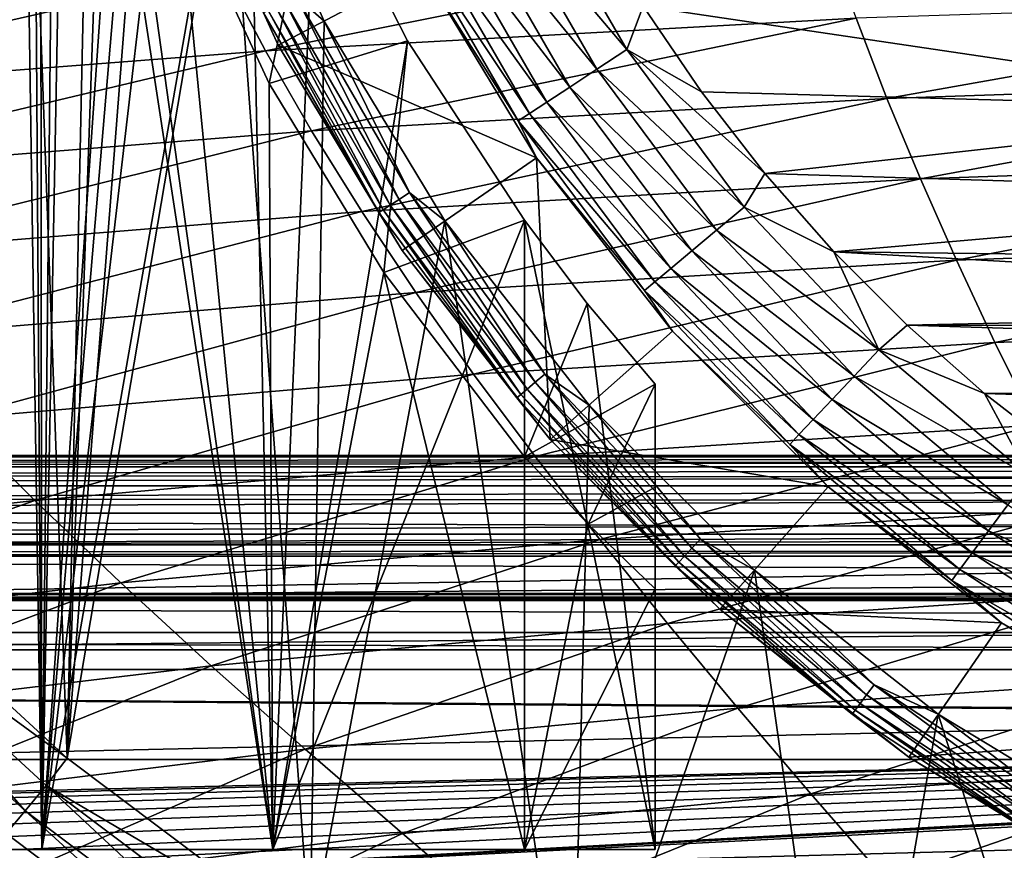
# Model space of a CAD drawing. Header units: metres. Extents: x -150 to 310, y -128 to 84.
# Tile 358 of 465: x 238.32 to 244.02, y 32.1 to 36.9. Entities that reach past the tile are written whole.
import ezdxf

# ---------------------------------------------------------------- set-up
doc = ezdxf.new("R2010")
doc.units = ezdxf.units.M
doc.layers.add('solid_26009703_SW0001_01', color=7, linetype='CONTINUOUS')

msp = doc.modelspace()

# ---------------------------------------------------------------- linework, layer by layer
at = {"layer": 'solid_26009703_SW0001_01'}
for points in [[(238.44928, 32.099998, 12.473018), (237.657089, 84.099998, 11.689745), (237.226669, 32.099998, 11.217721)], [(237.226669, 32.099998, -11.217721), (237.657089, 84.099998, -11.689745), (238.44928, 32.099998, -12.473018)], [(238.385468, 41.969818, 12.413801), (237.657089, 84.099998, 11.689745), (238.44928, 32.099998, 12.473018)], [(238.44928, 32.099998, -12.473018), (237.657089, 84.099998, -11.689745), (238.995682, 84.099998, -12.957369)], [(239.13504, 41.92757, -13.074885), (238.44928, 32.099998, -12.473018), (238.995682, 84.099998, -12.957369)], [(237.91925, 51.259144, 20), (238.59613, 32.629078, 20), (237.301361, 33.821472, 20)], [(237.91925, 51.259144, 20), (238.800003, 42.099998, 20), (238.59613, 32.629078, 20)], [(238.59613, 32.629078, 20), (238.800003, 42.099998, 20), (238.882263, 40.746456, 20)], [(238.441513, 40.925995, 12.466007), (238.385468, 41.969818, 12.413801), (238.44928, 32.099998, 12.473018)], [(239.13504, 41.92757, -13.074885), (239.199753, 40.924107, -13.128388), (238.44928, 32.099998, -12.473018)], [(238.596924, 39.863228, 12.608326), (238.441513, 40.925995, 12.466007), (238.44928, 32.099998, 12.473018)], [(239.199753, 40.924107, -13.128388), (239.361618, 39.911678, -13.2599), (238.44928, 32.099998, -12.473018)], [(238.59613, 32.629078, 20), (238.882263, 40.746456, 20), (239.125443, 39.420658, 20)], [(239.361618, 39.911678, -13.2599), (239.637131, 38.87582, -13.476315), (238.44928, 32.099998, -12.473018)], [(238.596924, 39.863228, 12.608326), (238.44928, 32.099998, 12.473018), (239.787552, 32.099998, 13.590345)], [(238.856155, 38.776711, 12.838025), (238.596924, 39.863228, 12.608326), (239.787552, 32.099998, 13.590345)], [(238.59613, 32.629078, 20), (239.125443, 39.420658, 20), (239.527969, 38.128052, 20)], [(239.637131, 38.87582, -13.476315), (239.787552, 32.099998, -13.590345), (238.44928, 32.099998, -12.473018)], [(239.637131, 38.87582, -13.476315), (240.032959, 37.823978, -13.77164), (239.787552, 32.099998, -13.590345)], [(239.243622, 37.663212, 13.164364), (238.856155, 38.776711, 12.838025), (239.787552, 32.099998, 13.590345)], [(238.59613, 32.629078, 20), (239.527969, 38.128052, 20), (240.001968, 31.571615, 20)], [(240.083435, 36.894657, 20), (239.527969, 38.128052, 20), (239.921921, 37.038601, 19.989779)], [(240.001968, 31.571615, 20), (239.527969, 38.128052, 20), (240.083435, 36.894657, 20)], [(239.247314, 38.022045, 19.700001), (239.24736, 38.021931, 18), (239.817276, 36.755657, 18)], [(239.817261, 36.755684, 19.700001), (239.247314, 38.022045, 19.700001), (239.817276, 36.755657, 18)], [(239.732285, 36.943359, 19.777342), (239.247314, 38.022045, 19.700001), (239.817261, 36.755684, 19.700001)], [(240.653198, 37.19442, -9.0349), (239.817276, 36.755657, 18), (239.24736, 38.021931, 18)], [(240.032959, 37.823978, -13.77164), (239.243622, 37.663212, 13.164364), (239.766556, 36.53318, 13.574856)], [(240.032959, 37.823978, -13.77164), (239.766556, 36.53318, 13.574856), (240.565628, 36.781345, -14.141871)], [(240.032959, 37.823978, -13.77164), (240.565628, 36.781345, -14.141871), (239.787552, 32.099998, -13.590345)], [(239.766556, 36.53318, 13.574856), (239.243622, 37.663212, 13.164364), (239.787552, 32.099998, 13.590345)], [(241.080994, 37.620708, -9.905623), (241.266418, 37.713833, -9.976264), (241.834686, 36.729584, -9.976264)], [(241.834686, 36.729584, -9.976264), (241.266418, 37.713833, -9.976264), (241.929977, 36.981766, -10)], [(240.913788, 37.536728, -9.791473), (241.080994, 37.620708, -9.905623), (241.661316, 36.615562, -9.905623)], [(241.661316, 36.615562, -9.905623), (241.080994, 37.620708, -9.905623), (241.834686, 36.729584, -9.976264)], [(240.772812, 37.465927, -9.639297), (240.913788, 37.536728, -9.791473), (241.50499, 36.512741, -9.791473)], [(241.50499, 36.512741, -9.791473), (240.913788, 37.536728, -9.791473), (241.661316, 36.615562, -9.905623)], [(240.664841, 37.411709, -9.456406), (240.772812, 37.465927, -9.639297), (241.373184, 36.426052, -9.639297)], [(241.373184, 36.426052, -9.639297), (240.772812, 37.465927, -9.639297), (241.50499, 36.512741, -9.791473)], [(240.595078, 37.376675, -9.251587), (240.664841, 37.411709, -9.456406), (241.272247, 36.359665, -9.456406)], [(241.207016, 36.316769, -9.251587), (240.653198, 37.19442, -9.0349), (240.595078, 37.376675, -9.251587)], [(241.207016, 36.316769, -9.251587), (240.595078, 37.376675, -9.251587), (241.272247, 36.359665, -9.456406)], [(241.272247, 36.359665, -9.456406), (240.664841, 37.411709, -9.456406), (241.373184, 36.426052, -9.639297)], [(239.503418, 37.18232, 223.35112), (239.745117, 36.722069, 224.755173), (243.001648, 37.370857, 223.089645)], [(239.745117, 36.722069, 224.755173), (243.162781, 36.910828, 224.480423), (243.001648, 37.370857, 223.089645)], [(236.008469, 36.918476, 223.717239), (236.330688, 36.457912, 225.139877), (239.503418, 37.18232, 223.35112)], [(236.330688, 36.457912, 225.139877), (239.745117, 36.722069, 224.755173), (239.503418, 37.18232, 223.35112)], [(240.653198, 37.19442, -9.0349), (241.312653, 36.103554, -9.0349), (239.817276, 36.755657, 18)], [(241.207016, 36.316769, -9.251587), (241.312653, 36.103554, -9.0349), (240.653198, 37.19442, -9.0349)], [(240.517151, 35.863037, 19.959768), (239.921921, 37.038601, 19.989779), (239.857208, 37.0061, 19.959768)], [(240.083435, 36.894657, 20), (239.921921, 37.038601, 19.989779), (240.577667, 35.902832, 19.989779)], [(240.517151, 35.863037, 19.959768), (240.577667, 35.902832, 19.989779), (239.921921, 37.038601, 19.989779)], [(239.801651, 36.978195, 19.912022), (239.759033, 36.956795, 19.849796), (240.425369, 35.80267, 19.849796)], [(239.857208, 37.0061, 19.959768), (239.801651, 36.978195, 19.912022), (240.46521, 35.828869, 19.912022)], [(240.46521, 35.828869, 19.912022), (239.801651, 36.978195, 19.912022), (240.425369, 35.80267, 19.849796)], [(240.517151, 35.863037, 19.959768), (239.857208, 37.0061, 19.959768), (240.46521, 35.828869, 19.912022)], [(241.834686, 36.729584, -9.976264), (241.929977, 36.981766, -10), (242.266449, 36.485775, -10)], [(245.223022, 36.983772, -10), (245.962387, 36.382114, -10), (241.929977, 36.981766, -10)], [(245.962387, 36.382114, -10), (242.266449, 36.485775, -10), (241.929977, 36.981766, -10)], [(243.162781, 36.910828, 224.480423), (243.340317, 36.447605, 225.867371), (246.582581, 37.024075, 224.315628)], [(243.340317, 36.447605, 225.867371), (246.67131, 36.560699, 225.695572), (246.582581, 37.024075, 224.315628)], [(239.759033, 36.956795, 19.849796), (239.732285, 36.943359, 19.777342), (240.40036, 35.786221, 19.777342)], [(240.40036, 35.786221, 19.777342), (239.732285, 36.943359, 19.777342), (239.817261, 36.755684, 19.700001)], [(240.425369, 35.80267, 19.849796), (239.759033, 36.956795, 19.849796), (240.40036, 35.786221, 19.777342)], [(239.745117, 36.722069, 224.755173), (240.011414, 36.25909, 226.153793), (243.162781, 36.910828, 224.480423)], [(240.001968, 31.571615, 20), (240.083435, 36.894657, 20), (240.78212, 35.738667, 20)], [(240.011414, 36.25909, 226.153793), (243.340317, 36.447605, 225.867371), (243.162781, 36.910828, 224.480423)], [(240.78212, 35.738667, 20), (240.083435, 36.894657, 20), (240.577667, 35.902832, 19.989779)], [(240.565628, 36.781345, -14.141871), (239.766556, 36.53318, 13.574856), (240.428848, 35.439709, 14.049659)], [(240.565628, 36.781345, -14.141871), (241.242432, 35.743221, -14.570685), (239.787552, 32.099998, -13.590345)], [(239.817261, 36.755684, 19.700001), (239.817276, 36.755657, 18), (240.535614, 35.567352, 18)], [(240.53569, 35.567257, 19.700001), (239.817261, 36.755684, 19.700001), (240.535614, 35.567352, 18)], [(240.40036, 35.786221, 19.777342), (239.817261, 36.755684, 19.700001), (240.53569, 35.567257, 19.700001)], [(241.312653, 36.103554, -9.0349), (240.535614, 35.567352, 18), (239.817276, 36.755657, 18)], [(240.565628, 36.781345, -14.141871), (240.428848, 35.439709, 14.049659), (241.242432, 35.743221, -14.570685)], [(236.330688, 36.457912, 225.139877), (236.685699, 35.995274, 226.554855), (239.745117, 36.722069, 224.755173)], [(236.685699, 35.995274, 226.554855), (240.011414, 36.25909, 226.153793), (239.745117, 36.722069, 224.755173)], [(241.661316, 36.615562, -9.905623), (241.834686, 36.729584, -9.976264), (242.513367, 35.817963, -9.976264)], [(241.834686, 36.729584, -9.976264), (242.266449, 36.485775, -10), (242.633835, 36.012222, -10)], [(242.513367, 35.817963, -9.976264), (241.834686, 36.729584, -9.976264), (242.633835, 36.012222, -10)], [(241.50499, 36.512741, -9.791473), (241.661316, 36.615562, -9.905623), (242.354401, 35.684586, -9.905623)], [(242.354401, 35.684586, -9.905623), (241.661316, 36.615562, -9.905623), (242.513367, 35.817963, -9.976264)], [(240.428848, 35.439709, 14.049659), (239.766556, 36.53318, 13.574856), (239.787552, 32.099998, 13.590345)], [(243.340317, 36.447605, 225.867371), (243.533646, 35.980865, 227.250427), (246.67131, 36.560699, 225.695572)], [(243.533646, 35.980865, 227.250427), (246.767944, 36.093498, 227.072662), (246.67131, 36.560699, 225.695572)], [(241.373184, 36.426052, -9.639297), (241.50499, 36.512741, -9.791473), (242.21106, 35.564308, -9.791473)], [(242.21106, 35.564308, -9.791473), (241.50499, 36.512741, -9.791473), (242.354401, 35.684586, -9.905623)], [(245.962387, 36.382114, -10), (242.633835, 36.012222, -10), (242.266449, 36.485775, -10)], [(240.011414, 36.25909, 226.153793), (240.301422, 35.793114, 227.546768), (243.340317, 36.447605, 225.867371)], [(240.301422, 35.793114, 227.546768), (243.533646, 35.980865, 227.250427), (243.340317, 36.447605, 225.867371)], [(241.272247, 36.359665, -9.456406), (241.373184, 36.426052, -9.639297), (242.09021, 35.462902, -9.639297)], [(242.09021, 35.462902, -9.639297), (241.373184, 36.426052, -9.639297), (242.21106, 35.564308, -9.791473)], [(241.207016, 36.316769, -9.251587), (241.272247, 36.359665, -9.456406), (241.997665, 35.385246, -9.456406)], [(241.997665, 35.385246, -9.456406), (241.272247, 36.359665, -9.456406), (242.09021, 35.462902, -9.639297)], [(245.962387, 36.382114, -10), (246.780563, 35.884369, -10), (242.633835, 36.012222, -10)], [(241.937866, 35.335068, -9.251587), (241.312653, 36.103554, -9.0349), (241.207016, 36.316769, -9.251587)], [(241.937866, 35.335068, -9.251587), (241.207016, 36.316769, -9.251587), (241.997665, 35.385246, -9.456406)], [(236.685699, 35.995274, 226.554855), (237.072311, 35.530354, 227.9617), (240.011414, 36.25909, 226.153793)], [(237.072311, 35.530354, 227.9617), (240.301422, 35.793114, 227.546768), (240.011414, 36.25909, 226.153793)], [(241.312653, 36.103554, -9.0349), (241.39209, 34.474125, 18), (240.535614, 35.567352, 18)], [(241.312653, 36.103554, -9.0349), (242.098785, 35.100128, -9.0349), (241.39209, 34.474125, 18)], [(241.937866, 35.335068, -9.251587), (242.098785, 35.100128, -9.0349), (241.312653, 36.103554, -9.0349)], [(243.533646, 35.980865, 227.250427), (243.742188, 35.510296, 228.629486), (246.767944, 36.093498, 227.072662)], [(243.742188, 35.510296, 228.629486), (246.872162, 35.622131, 228.44693), (246.767944, 36.093498, 227.072662)], [(242.513367, 35.817963, -9.976264), (242.633835, 36.012222, -10), (243.032166, 35.560192, -10)], [(246.780563, 35.884369, -10), (243.032166, 35.560192, -10), (242.633835, 36.012222, -10)], [(240.301422, 35.793114, 227.546768), (240.614212, 35.323864, 228.933807), (243.533646, 35.980865, 227.250427)], [(240.614212, 35.323864, 228.933807), (243.742188, 35.510296, 228.629486), (243.533646, 35.980865, 227.250427)], [(241.305344, 34.804317, 19.959768), (240.577667, 35.902832, 19.989779), (240.517151, 35.863037, 19.959768)], [(240.78212, 35.738667, 20), (240.577667, 35.902832, 19.989779), (241.360825, 34.850868, 19.989779)], [(241.305344, 34.804317, 19.959768), (241.360825, 34.850868, 19.989779), (240.577667, 35.902832, 19.989779)], [(240.517151, 35.863037, 19.959768), (240.46521, 35.828869, 19.912022), (241.257721, 34.764351, 19.912022)], [(241.305344, 34.804317, 19.959768), (240.517151, 35.863037, 19.959768), (241.257721, 34.764351, 19.912022)], [(246.780563, 35.884369, -10), (247.655838, 35.504612, -10), (243.032166, 35.560192, -10)], [(237.072311, 35.530354, 227.9617), (237.489304, 35.06295, 229.359924), (240.301422, 35.793114, 227.546768)], [(237.489304, 35.06295, 229.359924), (240.614212, 35.323864, 228.933807), (240.301422, 35.793114, 227.546768)], [(240.425369, 35.80267, 19.849796), (240.40036, 35.786221, 19.777342), (241.198257, 34.714462, 19.777342)], [(241.198257, 34.714462, 19.777342), (240.40036, 35.786221, 19.777342), (240.53569, 35.567257, 19.700001)], [(240.46521, 35.828869, 19.912022), (240.425369, 35.80267, 19.849796), (241.221191, 34.733704, 19.849796)], [(241.221191, 34.733704, 19.849796), (240.425369, 35.80267, 19.849796), (241.198257, 34.714462, 19.777342)], [(241.257721, 34.764351, 19.912022), (240.46521, 35.828869, 19.912022), (241.221191, 34.733704, 19.849796)], [(242.354401, 35.684586, -9.905623), (242.513367, 35.817963, -9.976264), (243.293274, 34.991295, -9.976264)], [(243.293274, 34.991295, -9.976264), (242.513367, 35.817963, -9.976264), (243.032166, 35.560192, -10)], [(241.242432, 35.743221, -14.570685), (241.242432, 32.099998, -14.570685), (239.787552, 32.099998, -13.590345)], [(240.001968, 31.571615, 20), (240.78212, 35.738667, 20), (241.51738, 30.650194, 20)], [(241.242432, 35.743221, -14.570685), (240.428848, 35.439709, 14.049659), (241.242432, 34.373852, 14.570685)], [(241.617172, 34.672512, 20), (240.78212, 35.738667, 20), (241.360825, 34.850868, 19.989779)], [(241.51738, 30.650194, 20), (240.78212, 35.738667, 20), (241.617172, 34.672512, 20)], [(241.242432, 35.743221, -14.570685), (242, 32.099998, -14.142136), (241.242432, 32.099998, -14.570685)], [(241.606247, 35.260426, -14.364875), (242, 32.099998, -14.142136), (241.242432, 35.743221, -14.570685)], [(241.606247, 35.260426, -14.364875), (241.242432, 35.743221, -14.570685), (241.242432, 34.373852, 14.570685)], [(242.21106, 35.564308, -9.791473), (242.354401, 35.684586, -9.905623), (243.150894, 34.840366, -9.905623)], [(243.150894, 34.840366, -9.905623), (242.354401, 35.684586, -9.905623), (243.293274, 34.991295, -9.976264)], [(243.742188, 35.510296, 228.629486), (243.965317, 35.035572, 230.004517), (246.872162, 35.622131, 228.44693)], [(243.965317, 35.035572, 230.004517), (246.983688, 35.146244, 229.818436), (246.872162, 35.622131, 228.44693)], [(240.53569, 35.567257, 19.700001), (240.535614, 35.567352, 18), (241.39209, 34.474125, 18)], [(241.39212, 34.474091, 19.700001), (240.53569, 35.567257, 19.700001), (241.39209, 34.474125, 18)], [(241.198257, 34.714462, 19.777342), (240.53569, 35.567257, 19.700001), (241.39212, 34.474091, 19.700001)], [(242.09021, 35.462902, -9.639297), (242.21106, 35.564308, -9.791473), (243.022476, 34.704258, -9.791473)], [(243.022476, 34.704258, -9.791473), (242.21106, 35.564308, -9.791473), (243.150894, 34.840366, -9.905623)], [(248.574966, 35.246628, -10), (243.456741, 35.134941, -10), (243.032166, 35.560192, -10)], [(243.293274, 34.991295, -9.976264), (243.032166, 35.560192, -10), (243.456741, 35.134941, -10)], [(247.655838, 35.504612, -10), (248.574966, 35.246628, -10), (243.032166, 35.560192, -10)], [(240.614212, 35.323864, 228.933807), (240.948898, 34.851074, 230.314713), (243.742188, 35.510296, 228.629486)], [(240.948898, 34.851074, 230.314713), (243.965317, 35.035572, 230.004517), (243.742188, 35.510296, 228.629486)], [(240.428848, 35.439709, 14.049659), (239.787552, 32.099998, 13.590345), (241.242432, 32.099998, 14.570685)], [(241.242432, 34.373852, 14.570685), (240.428848, 35.439709, 14.049659), (241.242432, 32.099998, 14.570685)], [(241.997665, 35.385246, -9.456406), (242.09021, 35.462902, -9.639297), (242.914215, 34.589512, -9.639297)], [(242.914215, 34.589512, -9.639297), (242.09021, 35.462902, -9.639297), (243.022476, 34.704258, -9.791473)], [(241.937866, 35.335068, -9.251587), (241.997665, 35.385246, -9.456406), (242.831314, 34.501637, -9.456406)], [(242.831314, 34.501637, -9.456406), (241.997665, 35.385246, -9.456406), (242.914215, 34.589512, -9.639297)], [(237.489304, 35.06295, 229.359924), (237.935471, 34.592857, 230.749069), (240.614212, 35.323864, 228.933807)], [(237.935471, 34.592857, 230.749069), (240.948898, 34.851074, 230.314713), (240.614212, 35.323864, 228.933807)], [(242.77774, 34.444855, -9.251587), (242.098785, 35.100128, -9.0349), (241.937866, 35.335068, -9.251587)], [(242.77774, 34.444855, -9.251587), (241.937866, 35.335068, -9.251587), (242.831314, 34.501637, -9.456406)], [(242, 34.79406, -14.142136), (241.606247, 35.260426, -14.364875), (241.242432, 34.373852, 14.570685)], [(242, 34.79406, -14.142136), (242, 32.099998, -14.142136), (241.606247, 35.260426, -14.364875)], [(248.574966, 35.246628, -10), (249.523422, 35.116539, -10), (243.456741, 35.134941, -10)], [(242.098785, 35.100128, -9.0349), (243.000137, 34.19878, -9.0349), (241.39209, 34.474125, 18)], [(242.77774, 34.444855, -9.251587), (243.000137, 34.19878, -9.0349), (242.098785, 35.100128, -9.0349)], [(243.293274, 34.991295, -9.976264), (243.456741, 35.134941, -10), (243.905365, 34.739342, -10)], [(256.094635, 34.739342, -10), (243.905365, 34.739342, -10), (243.456741, 35.134941, -10)], [(249.523422, 35.116539, -10), (256.094635, 34.739342, -10), (243.456741, 35.134941, -10)], [(243.965317, 35.035572, 230.004517), (244.202209, 34.55637, 231.375443), (246.983688, 35.146244, 229.818436)], [(240.948898, 34.851074, 230.314713), (241.30423, 34.374454, 231.689285), (243.965317, 35.035572, 230.004517)], [(241.30423, 34.374454, 231.689285), (244.202209, 34.55637, 231.375443), (243.965317, 35.035572, 230.004517)], [(243.150894, 34.840366, -9.905623), (243.293274, 34.991295, -9.976264), (244.163895, 34.260757, -9.976264)], [(244.163895, 34.260757, -9.976264), (243.293274, 34.991295, -9.976264), (243.905365, 34.739342, -10)], [(237.935471, 34.592857, 230.749069), (238.409164, 34.119846, 232.128738), (240.948898, 34.851074, 230.314713)], [(238.409164, 34.119846, 232.128738), (241.30423, 34.374454, 231.689285), (240.948898, 34.851074, 230.314713)], [(242.211105, 33.844261, 19.959768), (241.360825, 34.850868, 19.989779), (241.305344, 34.804317, 19.959768)], [(241.617172, 34.672512, 20), (241.360825, 34.850868, 19.989779), (242.260803, 33.896938, 19.989779)], [(242.211105, 33.844261, 19.959768), (242.260803, 33.896938, 19.989779), (241.360825, 34.850868, 19.989779)], [(243.022476, 34.704258, -9.791473), (243.150894, 34.840366, -9.905623), (244.039993, 34.094318, -9.905623)], [(244.039993, 34.094318, -9.905623), (243.150894, 34.840366, -9.905623), (244.163895, 34.260757, -9.976264)], [(241.257721, 34.764351, 19.912022), (241.221191, 34.733704, 19.849796), (242.135727, 33.764351, 19.849796)], [(241.610764, 33.984207, 14.362322), (242, 34.79406, -14.142136), (241.242432, 34.373852, 14.570685)], [(241.305344, 34.804317, 19.959768), (241.257721, 34.764351, 19.912022), (242.168442, 33.799034, 19.912022)], [(242.168442, 33.799034, 19.912022), (241.257721, 34.764351, 19.912022), (242.135727, 33.764351, 19.849796)], [(242.211105, 33.844261, 19.959768), (241.305344, 34.804317, 19.959768), (242.168442, 33.799034, 19.912022)], [(241.610764, 33.984207, 14.362322), (242, 34.197071, -0.160637), (242, 34.79406, -14.142136)], [(242, 34.197071, -0.160637), (242, 32.099998, -14.142136), (242, 34.79406, -14.142136)], [(241.221191, 34.733704, 19.849796), (241.198257, 34.714462, 19.777342), (242.115173, 33.74258, 19.777342)], [(242.115173, 33.74258, 19.777342), (241.198257, 34.714462, 19.777342), (241.39212, 34.474091, 19.700001)], [(242.135727, 33.764351, 19.849796), (241.221191, 34.733704, 19.849796), (242.115173, 33.74258, 19.777342)], [(242.914215, 34.589512, -9.639297), (243.022476, 34.704258, -9.791473), (243.928253, 33.944225, -9.791473)], [(243.928253, 33.944225, -9.791473), (243.022476, 34.704258, -9.791473), (244.039993, 34.094318, -9.905623)], [(255.618942, 34.370411, -10), (244.381058, 34.370411, -10), (243.905365, 34.739342, -10)], [(244.163895, 34.260757, -9.976264), (243.905365, 34.739342, -10), (244.381058, 34.370411, -10)], [(256.094635, 34.739342, -10), (255.618942, 34.370411, -10), (243.905365, 34.739342, -10)], [(241.51738, 30.650194, 20), (241.617172, 34.672512, 20), (242.573547, 33.716602, 20)], [(242.573547, 33.716602, 20), (241.617172, 34.672512, 20), (242.260803, 33.896938, 19.989779)], [(235.518005, 33.792648, 232.693787), (238.409164, 34.119846, 232.128738), (237.935471, 34.592857, 230.749069)], [(242.831314, 34.501637, -9.456406), (242.914215, 34.589512, -9.639297), (243.834045, 33.817684, -9.639297)], [(243.834045, 33.817684, -9.639297), (242.914215, 34.589512, -9.639297), (243.928253, 33.944225, -9.791473)], [(241.30423, 34.374454, 231.689285), (241.678619, 33.893707, 233.057419), (244.202209, 34.55637, 231.375443)], [(241.678619, 33.893707, 233.057419), (244.451797, 34.072365, 232.742279), (244.202209, 34.55637, 231.375443)], [(241.39212, 34.474091, 19.700001), (241.39209, 34.474125, 18), (242.37413, 33.492096, 18)], [(243.000137, 34.19878, -9.0349), (242.37413, 33.492096, 18), (241.39209, 34.474125, 18)], [(242.374084, 33.492126, 19.700001), (241.39212, 34.474091, 19.700001), (242.37413, 33.492096, 18)], [(242.115173, 33.74258, 19.777342), (241.39212, 34.474091, 19.700001), (242.374084, 33.492126, 19.700001)], [(242.77774, 34.444855, -9.251587), (242.831314, 34.501637, -9.456406), (243.761902, 33.720779, -9.456406)], [(243.761902, 33.720779, -9.456406), (242.831314, 34.501637, -9.456406), (243.834045, 33.817684, -9.639297)], [(243.715286, 33.658165, -9.251587), (243.000137, 34.19878, -9.0349), (242.77774, 34.444855, -9.251587)], [(243.715286, 33.658165, -9.251587), (242.77774, 34.444855, -9.251587), (243.761902, 33.720779, -9.456406)], [(227.6474, 34.314499, 137.696564), (229.256088, 34.373852, 136.141403), (270.743927, 34.373848, 136.141449)], [(227.6474, 34.314499, 137.696564), (270.743927, 34.373848, 136.141449), (272.352661, 34.314495, 137.696625)], [(229.256088, 34.373852, 136.141403), (230.582535, 34.380898, 134.585037), (270.743927, 34.373848, 136.141449)], [(230.582535, 34.380898, 134.585037), (269.41745, 34.380898, 134.585037), (270.743927, 34.373848, 136.141449)], [(231.504959, 34.346169, 133.272812), (269.41745, 34.380898, 134.585037), (230.582535, 34.380898, 134.585037)], [(231.504959, 34.346169, 133.272812), (268.296295, 34.332218, 132.95636), (269.41745, 34.380898, 134.585037)], [(238.409164, 34.119846, 232.128738), (238.908249, 33.643661, 233.498672), (241.30423, 34.374454, 231.689285)], [(238.908249, 33.643661, 233.498672), (241.678619, 33.893707, 233.057419), (241.30423, 34.374454, 231.689285)], [(241.610764, 33.984207, 14.362322), (241.242432, 34.373852, 14.570685), (241.242432, 32.099998, 14.570685)], [(225.746277, 34.204208, 139.234207), (227.6474, 34.314499, 137.696564), (272.352661, 34.314495, 137.696625)], [(225.746277, 34.204208, 139.234207), (272.352661, 34.314495, 137.696625), (274.253784, 34.204205, 139.234268)], [(231.504959, 34.346169, 133.272812), (232.318726, 34.268024, 131.87326), (268.296295, 34.332218, 132.95636)], [(232.318726, 34.268024, 131.87326), (267.447449, 34.233112, 131.414093), (268.296295, 34.332218, 132.95636)], [(232.318726, 34.268024, 131.87326), (233.056046, 34.134136, 130.346451), (267.447449, 34.233112, 131.414093)], [(223.542557, 34.046326, 140.738251), (225.746277, 34.204208, 139.234207), (274.253784, 34.204205, 139.234268)], [(223.542557, 34.046326, 140.738251), (274.253784, 34.204205, 139.234268), (276.457489, 34.046322, 140.738281)], [(233.056046, 34.134136, 130.346451), (266.782776, 34.094315, 129.979233), (267.447449, 34.233112, 131.414093)], [(241.610764, 33.984207, 14.362322), (242, 33.609165, 14.142136), (242, 34.197071, -0.160637)], [(242, 33.609165, 14.142136), (242, 32.099998, -14.142136), (242, 34.197071, -0.160637)], [(243.000137, 34.19878, -9.0349), (244.003555, 33.412647, -9.0349), (242.37413, 33.492096, 18)], [(243.715286, 33.658165, -9.251587), (244.003555, 33.412647, -9.0349), (243.000137, 34.19878, -9.0349)], [(233.056046, 34.134136, 130.346451), (233.749176, 33.925819, 128.653641), (266.782776, 34.094315, 129.979233)], [(233.749176, 33.925819, 128.653641), (249.999832, 33.925819, 128.653641), (266.782776, 34.094315, 129.979233)], [(235.518005, 33.792648, 232.693787), (236.141678, 33.322315, 234.066071), (238.409164, 34.119846, 232.128738)], [(236.141678, 33.322315, 234.066071), (238.908249, 33.643661, 233.498672), (238.409164, 34.119846, 232.128738)], [(241.678619, 33.893707, 233.057419), (242.070465, 33.408531, 234.418991), (244.451797, 34.072365, 232.742279)], [(242.070465, 33.408531, 234.418991), (244.713043, 33.583214, 234.104996), (244.451797, 34.072365, 232.742279)], [(243.928253, 33.944225, -9.791473), (244.039993, 34.094318, -9.905623), (245.009689, 33.456535, -9.905623)], [(220.753189, 33.818741, 142.368561), (223.542557, 34.046326, 140.738251), (279.031219, 33.83704, 142.251602)], [(223.542557, 34.046326, 140.738251), (276.457489, 34.046322, 140.738281), (279.031219, 33.83704, 142.251602)], [(241.610764, 33.984207, 14.362322), (241.242432, 32.099998, 14.570685), (242, 33.609165, 14.142136)], [(233.911682, 33.863125, 128.220856), (249.999832, 33.925819, 128.653641), (233.749176, 33.925819, 128.653641)], [(233.911682, 33.863125, 128.220856), (266.088806, 33.863132, 128.220917), (266.250854, 33.925819, 128.653641)], [(233.911682, 33.863125, 128.220856), (266.250854, 33.925819, 128.653641), (249.999832, 33.925819, 128.653641)], [(243.834045, 33.817684, -9.639297), (243.928253, 33.944225, -9.791473), (244.916138, 33.294483, -9.791473)], [(244.916138, 33.294483, -9.791473), (243.928253, 33.944225, -9.791473), (245.009689, 33.456535, -9.905623)], [(233.911682, 33.863125, 128.220856), (234.073685, 33.797848, 127.788521), (266.088806, 33.863132, 128.220917)], [(234.073685, 33.797848, 127.788521), (250, 33.797848, 127.788521), (266.088806, 33.863132, 128.220917)], [(238.908249, 33.643661, 233.498672), (239.430618, 33.164036, 234.858643), (241.678619, 33.893707, 233.057419)], [(239.430618, 33.164036, 234.858643), (242.070465, 33.408531, 234.418991), (241.678619, 33.893707, 233.057419)], [(242.211105, 33.844261, 19.959768), (242.168442, 33.799034, 19.912022), (243.185074, 32.945976, 19.912022)], [(243.222214, 32.995846, 19.959768), (242.260803, 33.896938, 19.989779), (242.211105, 33.844261, 19.959768)], [(243.222214, 32.995846, 19.959768), (242.211105, 33.844261, 19.959768), (243.185074, 32.945976, 19.912022)], [(242.573547, 33.716602, 20), (242.260803, 33.896938, 19.989779), (243.265457, 33.05394, 19.989779)], [(243.222214, 32.995846, 19.959768), (243.265457, 33.05394, 19.989779), (242.260803, 33.896938, 19.989779)], [(220.753189, 33.818741, 142.368561), (281.85083, 33.581394, 143.738922), (218.184708, 33.581394, 143.738922)], [(220.753189, 33.818741, 142.368561), (279.031219, 33.83704, 142.251602), (281.85083, 33.581394, 143.738922)], [(234.656509, 33.545372, 126.257912), (250, 33.797848, 127.788521), (234.073685, 33.797848, 127.788521)], [(234.656509, 33.545372, 126.257912), (265.343018, 33.545162, 126.256714), (265.926392, 33.797848, 127.788521)], [(234.656509, 33.545372, 126.257912), (265.926392, 33.797848, 127.788521), (250, 33.797848, 127.788521)], [(237.301361, 33.821472, 20), (238.59613, 32.629078, 20), (237.161575, 33.679359, 20.022345)], [(242.168442, 33.799034, 19.912022), (242.135727, 33.764351, 19.849796), (243.156601, 32.907726, 19.849796)], [(243.185074, 32.945976, 19.912022), (242.168442, 33.799034, 19.912022), (243.156601, 32.907726, 19.849796)], [(243.761902, 33.720779, -9.456406), (243.834045, 33.817684, -9.639297), (244.83725, 33.157864, -9.639297)], [(244.83725, 33.157864, -9.639297), (243.834045, 33.817684, -9.639297), (244.916138, 33.294483, -9.791473)], [(242.135727, 33.764351, 19.849796), (242.115173, 33.74258, 19.777342), (243.138733, 32.883717, 19.777342)], [(243.138733, 32.883717, 19.777342), (242.115173, 33.74258, 19.777342), (242.374084, 33.492126, 19.700001)], [(243.156601, 32.907726, 19.849796), (242.135727, 33.764351, 19.849796), (243.138733, 32.883717, 19.777342)], [(237.161575, 33.679359, 20.022345), (238.353806, 32.323879, 20.088846), (237.026642, 33.546597, 20.088219)], [(237.161575, 33.679359, 20.022345), (238.475769, 32.470352, 20.022346), (238.353806, 32.323879, 20.088846)], [(238.59613, 32.629078, 20), (238.475769, 32.470352, 20.022346), (237.161575, 33.679359, 20.022345)], [(241.51738, 30.650194, 20), (242.573547, 33.716602, 20), (243.116791, 29.884842, 20)], [(243.636841, 32.883347, 20), (242.573547, 33.716602, 20), (243.265457, 33.05394, 19.989779)], [(243.116791, 29.884842, 20), (242.573547, 33.716602, 20), (243.636841, 32.883347, 20)], [(243.715286, 33.658165, -9.251587), (243.761902, 33.720779, -9.456406), (244.776855, 33.053238, -9.456406)], [(244.776855, 33.053238, -9.456406), (243.761902, 33.720779, -9.456406), (244.83725, 33.157864, -9.639297)], [(236.141678, 33.322315, 234.066071), (236.794434, 32.849823, 235.423981), (238.908249, 33.643661, 233.498672)], [(236.794434, 32.849823, 235.423981), (239.430618, 33.164036, 234.858643), (238.908249, 33.643661, 233.498672)], [(244.737823, 32.985634, -9.251587), (244.003555, 33.412647, -9.0349), (243.715286, 33.658165, -9.251587)], [(244.737823, 32.985634, -9.251587), (243.715286, 33.658165, -9.251587), (244.776855, 33.053238, -9.456406)], [(217.744492, 33.542385, 143.9431), (217.965561, 33.56163, 143.842987), (282.255432, 33.542393, 143.943069)], [(217.965561, 33.56163, 143.842987), (218.184708, 33.581394, 143.738922), (282.053345, 33.561947, 143.841324)], [(217.965561, 33.56163, 143.842987), (282.053345, 33.561947, 143.841324), (282.255432, 33.542393, 143.943069)], [(218.184708, 33.581394, 143.738922), (281.85083, 33.581394, 143.738922), (282.053345, 33.561947, 143.841324)], [(242, 33.609165, 14.142136), (241.242432, 32.099998, 14.570685), (242, 32.099998, 14.142136)], [(242, 33.609165, 14.142136), (242, 32.099998, 14.142136), (242, 32.099998, -14.142136)], [(242.070465, 33.408531, 234.418991), (242.47818, 32.918621, 235.773895), (244.713043, 33.583214, 234.104996)], [(242.47818, 32.918621, 235.773895), (244.984863, 33.088593, 235.463577), (244.713043, 33.583214, 234.104996)], [(216.006058, 33.355789, 144.858429), (217.744492, 33.542385, 143.9431), (283.994232, 33.355755, 144.858582)], [(217.744492, 33.542385, 143.9431), (282.255432, 33.542393, 143.943069), (283.994232, 33.355755, 144.858582)], [(234.656509, 33.545372, 126.257912), (235.272385, 33.256634, 124.713936), (265.343018, 33.545162, 126.256714)], [(235.272385, 33.256634, 124.713936), (264.727631, 33.256634, 124.713936), (265.343018, 33.545162, 126.256714)], [(237.026642, 33.546597, 20.088219), (238.353806, 32.323879, 20.088846), (238.2444, 32.192482, 20.196152)], [(243.467255, 32.635685, 19.700001), (242.374084, 33.492126, 19.700001), (242.37413, 33.492096, 18)], [(243.138733, 32.883717, 19.777342), (242.374084, 33.492126, 19.700001), (243.467255, 32.635685, 19.700001)], [(243.467255, 32.635685, 19.700001), (242.37413, 33.492096, 18), (243.467346, 32.63562, 18)], [(244.003555, 33.412647, -9.0349), (243.467346, 32.63562, 18), (242.37413, 33.492096, 18)], [(239.430618, 33.164036, 234.858643), (239.974106, 32.680721, 236.208389), (242.070465, 33.408531, 234.418991)], [(239.974106, 32.680721, 236.208389), (242.47818, 32.918621, 235.773895), (242.070465, 33.408531, 234.418991)], [(244.003555, 33.412647, -9.0349), (245.094421, 32.753197, -9.0349), (243.467346, 32.63562, 18)], [(244.737823, 32.985634, -9.251587), (245.094421, 32.753197, -9.0349), (244.003555, 33.412647, -9.0349)], [(216.006058, 33.355789, 144.858429), (285.633423, 33.142666, 145.804123), (214.366592, 33.142666, 145.804123)], [(216.006058, 33.355789, 144.858429), (283.994232, 33.355755, 144.858582), (285.633423, 33.142666, 145.804123)], [(236.491516, 32.621136, 121.817169), (264.727631, 33.256634, 124.713936), (235.272385, 33.256634, 124.713936)], [(236.491516, 32.621136, 121.817169), (263.508392, 32.621086, 121.816956), (264.727631, 33.256634, 124.713936)], [(236.794434, 32.849823, 235.423981), (237.473587, 32.374977, 236.767075), (239.430618, 33.164036, 234.858643)], [(237.473587, 32.374977, 236.767075), (239.974106, 32.680721, 236.208389), (239.430618, 33.164036, 234.858643)], [(255.041092, 32.842091, 147.075653), (214.366592, 33.142666, 145.804123), (285.633423, 33.142666, 145.804123)], [(254.673965, 32.835247, 147.104614), (235.093491, 32.361805, 149.107407), (214.366592, 33.142666, 145.804123)], [(255.041092, 32.842091, 147.075653), (254.673965, 32.835247, 147.104614), (214.366592, 33.142666, 145.804123)], [(242.47818, 32.918621, 235.773895), (242.900146, 32.423679, 237.122025), (244.984863, 33.088593, 235.463577)], [(242.900146, 32.423679, 237.122025), (245.26619, 32.588165, 236.818024), (244.984863, 33.088593, 235.463577)], [(244.324966, 32.270554, 19.959768), (243.265457, 33.05394, 19.989779), (243.222214, 32.995846, 19.959768)], [(243.636841, 32.883347, 20), (243.265457, 33.05394, 19.989779), (244.361176, 32.333271, 19.989779)], [(244.324966, 32.270554, 19.959768), (244.361176, 32.333271, 19.989779), (243.265457, 33.05394, 19.989779)], [(243.222214, 32.995846, 19.959768), (243.185074, 32.945976, 19.912022), (244.293884, 32.216709, 19.912022)], [(244.324966, 32.270554, 19.959768), (243.222214, 32.995846, 19.959768), (244.293884, 32.216709, 19.912022)], [(243.185074, 32.945976, 19.912022), (243.156601, 32.907726, 19.849796), (244.270035, 32.175415, 19.849796)], [(244.293884, 32.216709, 19.912022), (243.185074, 32.945976, 19.912022), (244.270035, 32.175415, 19.849796)], [(239.974106, 32.680721, 236.208389), (240.536621, 32.193451, 237.547653), (242.47818, 32.918621, 235.773895)], [(240.536621, 32.193451, 237.547653), (242.900146, 32.423679, 237.122025), (242.47818, 32.918621, 235.773895)], [(243.116791, 29.884842, 20), (243.636841, 32.883347, 20), (244.783997, 29.281439, 20)], [(243.156601, 32.907726, 19.849796), (243.138733, 32.883717, 19.777342), (244.255066, 32.14949, 19.777342)], [(244.255066, 32.14949, 19.777342), (243.138733, 32.883717, 19.777342), (243.467255, 32.635685, 19.700001)], [(244.270035, 32.175415, 19.849796), (243.156601, 32.907726, 19.849796), (244.255066, 32.14949, 19.777342)], [(244.795944, 32.182507, 20), (243.636841, 32.883347, 20), (244.361176, 32.333271, 19.989779)], [(244.783997, 29.281439, 20), (243.636841, 32.883347, 20), (244.795944, 32.182507, 20)], [(254.673965, 32.835247, 147.104614), (235.461472, 32.357166, 149.127014), (235.093491, 32.361805, 149.107407)], [(254.673965, 32.835247, 147.104614), (235.821045, 32.336864, 149.212906), (235.461472, 32.357166, 149.127014)], [(254.673965, 32.835247, 147.104614), (236.156021, 32.301941, 149.360641), (235.821045, 32.336864, 149.212906)], [(254.673965, 32.835247, 147.104614), (236.458557, 32.253418, 149.565918), (236.156021, 32.301941, 149.360641)], [(254.673965, 32.835247, 147.104614), (236.717636, 32.19265, 149.822968), (236.458557, 32.253418, 149.565918)], [(254.673965, 32.835247, 147.104614), (236.921906, 32.122765, 150.118607), (236.717636, 32.19265, 149.822968)], [(254.673965, 32.835247, 147.104614), (237.06929, 32.044266, 150.450684), (236.921906, 32.122765, 150.118607)], [(254.673965, 32.835247, 147.104614), (237.15062, 31.960829, 150.80365), (237.06929, 32.044266, 150.450684)], [(254.673965, 32.835247, 147.104614), (237.163925, 31.876671, 151.159668), (237.15062, 31.960829, 150.80365)], [(254.673965, 32.835247, 147.104614), (254.318222, 32.81311, 147.198242), (237.163925, 31.876671, 151.159668)], [(254.318222, 32.81311, 147.198242), (253.984848, 32.776051, 147.355011), (237.163925, 31.876671, 151.159668)], [(253.984848, 32.776051, 147.355011), (253.688766, 32.725872, 147.567291), (237.163925, 31.876671, 151.159668)], [(238.502258, 31.274769, 76.240768), (238.165985, 31.42606, 94.693794), (236.511673, 32.721931, 94.701561)], [(238.502258, 31.274769, 76.240768), (236.511673, 32.721931, 94.701561), (236.890808, 32.52541, 76.244865)], [(253.688766, 32.725872, 147.567291), (237.474548, 29.604979, 160.769592), (237.163925, 31.876671, 151.159668)], [(253.688766, 32.725872, 147.567291), (237.760406, 29.658487, 160.543243), (237.474548, 29.604979, 160.769592)], [(253.688766, 32.725872, 147.567291), (238.083694, 29.699093, 160.37146), (237.760406, 29.658487, 160.543243)], [(253.688766, 32.725872, 147.567291), (238.436401, 29.725458, 160.259933), (238.083694, 29.699093, 160.37146)], [(253.688766, 32.725872, 147.567291), (238.801697, 29.736322, 160.213974), (238.436401, 29.725458, 160.259933)], [(253.688766, 32.725872, 147.567291), (239.169678, 29.731684, 160.233597), (238.801697, 29.736322, 160.213974)], [(253.688766, 32.725872, 147.567291), (239.529251, 29.711382, 160.319473), (239.169678, 29.731684, 160.233597)], [(253.688766, 32.725872, 147.567291), (239.864227, 29.676458, 160.467209), (239.529251, 29.711382, 160.319473)], [(253.688766, 32.725872, 147.567291), (240.166763, 29.627934, 160.672501), (239.864227, 29.676458, 160.467209)], [(253.688766, 32.725872, 147.567291), (240.425842, 29.567167, 160.92955), (240.166763, 29.627934, 160.672501)], [(253.688766, 32.725872, 147.567291), (253.436691, 32.663933, 147.8293), (240.425842, 29.567167, 160.92955)], [(245.094421, 32.753197, -9.0349), (244.655655, 31.917269, 18), (243.467346, 32.63562, 18)], [(237.473587, 32.374977, 236.767075), (238.176498, 31.897564, 238.094955), (239.974106, 32.680721, 236.208389)], [(238.176498, 31.897564, 238.094955), (240.536621, 32.193451, 237.547653), (239.974106, 32.680721, 236.208389)], [(253.436691, 32.663933, 147.8293), (240.630096, 29.497282, 161.225189), (240.425842, 29.567167, 160.92955)], [(253.436691, 32.663933, 147.8293), (240.777496, 29.418783, 161.557251), (240.630096, 29.497282, 161.225189)], [(253.436691, 32.663933, 147.8293), (240.858826, 29.335346, 161.910217), (240.777496, 29.418783, 161.557251)], [(253.436691, 32.663933, 147.8293), (240.872131, 29.251188, 162.266235), (240.858826, 29.335346, 161.910217)], [(253.436691, 32.663933, 147.8293), (253.23819, 32.592106, 148.133163), (240.872131, 29.251188, 162.266235)], [(236.491516, 32.621136, 121.817169), (237.731339, 31.926632, 119.154434), (263.508392, 32.621086, 121.816956)], [(245.377609, 32.015484, 119.473335), (263.508392, 32.621086, 121.816956), (237.731339, 31.926632, 119.154434)], [(238.59613, 32.629078, 20), (240.001968, 31.571615, 20), (238.475769, 32.470352, 20.022346)], [(253.23819, 32.592106, 148.133163), (240.943726, 26.914448, 172.151337), (240.872131, 29.251188, 162.266235)], [(253.23819, 32.592106, 148.133163), (241.182755, 26.979494, 171.876175), (240.943726, 26.914448, 172.151337)], [(253.23819, 32.592106, 148.133163), (241.468613, 27.033003, 171.649811), (241.182755, 26.979494, 171.876175)], [(253.23819, 32.592106, 148.133163), (241.791901, 27.07361, 171.478043), (241.468613, 27.033003, 171.649811)], [(253.23819, 32.592106, 148.133163), (242.144608, 27.099974, 171.366516), (241.791901, 27.07361, 171.478043)], [(253.23819, 32.592106, 148.133163), (242.509903, 27.110838, 171.320557), (242.144608, 27.099974, 171.366516)], [(253.23819, 32.592106, 148.133163), (242.877884, 27.106201, 171.340164), (242.509903, 27.110838, 171.320557)], [(253.23819, 32.592106, 148.133163), (243.237457, 27.085897, 171.426056), (242.877884, 27.106201, 171.340164)], [(242.900146, 32.423679, 237.122025), (243.334793, 31.923405, 238.463242), (245.26619, 32.588165, 236.818024)], [(253.23819, 32.592106, 148.133163), (253.101547, 32.513977, 148.463669), (243.237457, 27.085897, 171.426056)], [(243.334793, 31.923405, 238.463242), (245.555969, 32.081604, 238.16832), (245.26619, 32.588165, 236.818024)], [(243.467255, 32.635685, 19.700001), (243.467346, 32.63562, 18), (244.655655, 31.917269, 18)], [(244.655685, 31.917255, 19.700001), (243.467255, 32.635685, 19.700001), (244.655655, 31.917269, 18)], [(244.255066, 32.14949, 19.777342), (243.467255, 32.635685, 19.700001), (244.655685, 31.917255, 19.700001)], [(236.890808, 32.52541, 76.244865), (237.269379, 32.331123, 57.784691), (238.837814, 31.12546, 57.782566)], [(238.502258, 31.274769, 76.240768), (236.890808, 32.52541, 76.244865), (238.837814, 31.12546, 57.782566)], [(253.101547, 32.513977, 148.463669), (243.572433, 27.050976, 171.573792), (243.237457, 27.085897, 171.426056)], [(253.101547, 32.513977, 148.463669), (243.874969, 27.002449, 171.779068), (243.572433, 27.050976, 171.573792)], [(253.101547, 32.513977, 148.463669), (244.134048, 26.941683, 172.036133), (243.874969, 27.002449, 171.779068)], [(238.475769, 32.470352, 20.022346), (239.79631, 31.239531, 20.088848), (238.353806, 32.323879, 20.088846)], [(238.475769, 32.470352, 20.022346), (239.903168, 31.397366, 20.022348), (239.79631, 31.239531, 20.088848)], [(240.001968, 31.571615, 20), (239.903168, 31.397366, 20.022348), (238.475769, 32.470352, 20.022346)], [(240.536621, 32.193451, 237.547653), (241.116013, 31.701973, 238.87619), (242.900146, 32.423679, 237.122025)], [(241.116013, 31.701973, 238.87619), (243.334793, 31.923405, 238.463242), (242.900146, 32.423679, 237.122025)], [(237.269379, 32.331123, 57.784691), (237.649002, 32.12994, 39.330215), (239.174927, 30.970037, 39.328297)], [(238.837814, 31.12546, 57.782566), (237.269379, 32.331123, 57.784691), (239.174927, 30.970037, 39.328297)], [(238.353806, 32.323879, 20.088846), (239.70047, 31.09794, 20.196157), (238.2444, 32.192482, 20.196152)], [(238.353806, 32.323879, 20.088846), (239.79631, 31.239531, 20.088848), (239.70047, 31.09794, 20.196157)], [(238.2444, 32.192482, 20.196152), (239.70047, 31.09794, 20.196157), (238.153046, 32.082767, 20.338869)], [(238.176498, 31.897564, 238.094955), (238.900482, 31.417387, 239.407166), (240.536621, 32.193451, 237.547653)], [(238.900482, 31.417387, 239.407166), (241.116013, 31.701973, 238.87619), (240.536621, 32.193451, 237.547653)], [(233, 32.099998), (233.090775, 32.099998, -1.751996), (242, 32.099998, 14.142136)], [(233.090775, 32.099998, 1.751996), (233, 32.099998), (242, 32.099998, 14.142136)], [(233.090775, 32.099998, -1.751996), (233.359024, 32.099998, -3.474618), (242, 32.099998, 14.142136)], [(233.359024, 32.099998, 3.474618), (233.090775, 32.099998, 1.751996), (242, 32.099998, 14.142136)], [(233.359024, 32.099998, -3.474618), (233.805099, 32.099998, -5.169191), (242, 32.099998, 14.142136)], [(233.805099, 32.099998, 5.169191), (233.359024, 32.099998, 3.474618), (242, 32.099998, 14.142136)], [(233.805099, 32.099998, -5.169191), (234.421494, 32.099998, -6.804354), (242, 32.099998, 14.142136)], [(234.421494, 32.099998, 6.804354), (233.805099, 32.099998, 5.169191), (242, 32.099998, 14.142136)], [(234.421494, 32.099998, -6.804354), (235.2034, 32.099998, -8.370223), (242, 32.099998, 14.142136)], [(235.2034, 32.099998, 8.370223), (234.421494, 32.099998, 6.804354), (242, 32.099998, 14.142136)], [(235.2034, 32.099998, -8.370223), (236.1427, 32.099998, -9.84706), (242, 32.099998, 14.142136)], [(236.1427, 32.099998, 9.84706), (235.2034, 32.099998, 8.370223), (242, 32.099998, 14.142136)], [(236.1427, 32.099998, -9.84706), (237.226669, 32.099998, -11.217721), (242, 32.099998, 14.142136)], [(237.226669, 32.099998, 11.217721), (236.1427, 32.099998, 9.84706), (242, 32.099998, 14.142136)], [(237.226669, 32.099998, -11.217721), (238.44928, 32.099998, -12.473018), (242, 32.099998, 14.142136)], [(238.44928, 32.099998, 12.473018), (237.226669, 32.099998, 11.217721), (242, 32.099998, 14.142136)], [(237.649002, 32.12994, 39.330215), (238.027283, 31.932003, 20.894844), (239.510178, 30.817268, 20.896542)], [(239.174927, 30.970037, 39.328297), (237.649002, 32.12994, 39.330215), (239.510178, 30.817268, 20.896542)], [(238.44928, 32.099998, -12.473018), (239.787552, 32.099998, -13.590345), (242, 32.099998, 14.142136)], [(239.787552, 32.099998, 13.590345), (238.44928, 32.099998, 12.473018), (242, 32.099998, 14.142136)], [(239.787552, 32.099998, -13.590345), (242, 32.099998, -14.142136), (242, 32.099998, 14.142136)], [(241.242432, 32.099998, 14.570685), (239.787552, 32.099998, 13.590345), (242, 32.099998, 14.142136)], [(239.787552, 32.099998, -13.590345), (241.242432, 32.099998, -14.570685), (242, 32.099998, -14.142136)]]:
    msp.add_3dface(points, dxfattribs=at)

doc.saveas('drawing.dxf')
